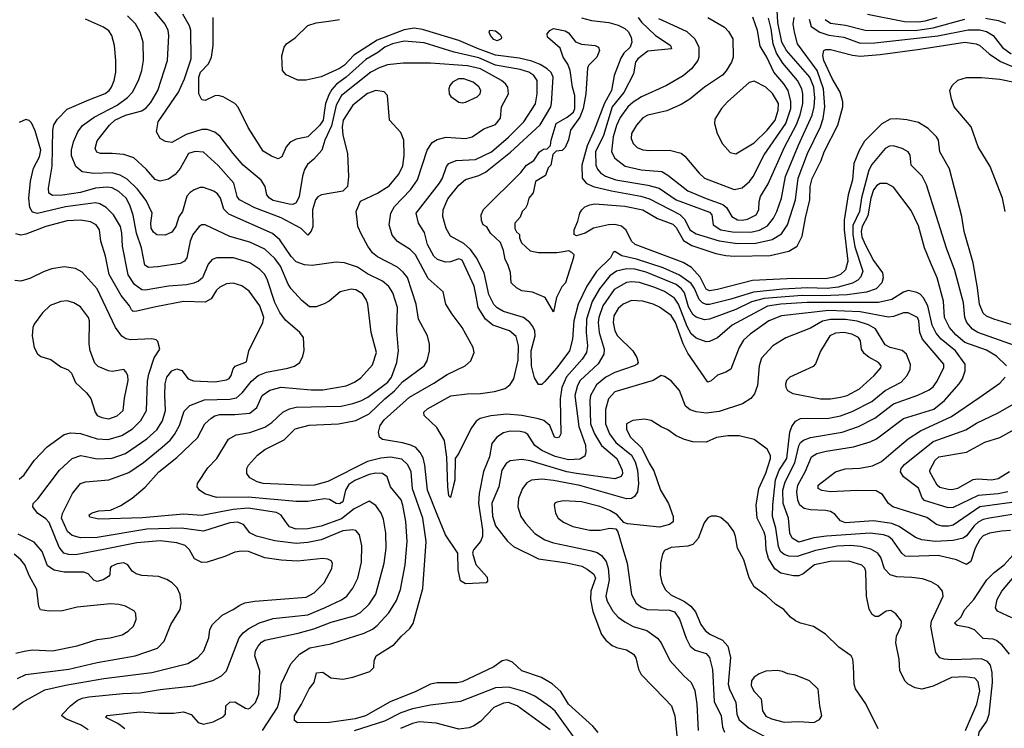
# Model space of a CAD drawing. Extents: x 997026 to 1115308, y 536381 to 619039.
# Tile 450 of 484: x 1081058 to 1086993, y 566249 to 570521. Entities that reach past the tile are written whole.
import ezdxf

# ---------------------------------------------------------------- set-up
doc = ezdxf.new("R2010")
doc.units = 0

msp = doc.modelspace()

# ---------------------------------------------------------------- linework, layer by layer
at = {"layer": '0CON20XD'}
for points in [[(1084784.9, 570534.9), (1084805, 570505.9), (1084888.3, 570428.3), (1084980, 570365), (1084986.2, 570345), (1084845, 570332.1), (1084784.5, 570285), (1084770, 570265), (1084757.5, 570195), (1084698.9, 570081.1), (1084629.7, 569995), (1084576.7, 569823.3), (1084527.9, 569725), (1084530.6, 569645), (1084540.4, 569620.4), (1084558.5, 569598.5), (1084588, 569578), (1084650.8, 569555), (1084845, 569523.6), (1084912.2, 569505), (1085015, 569434), (1085215, 569360), (1085229.1, 569345), (1085238.2, 569285), (1085284.8, 569254.8), (1085355, 569242.1), (1085465, 569240.9), (1085517, 569253), (1085565, 569277.6), (1085602.6, 569325), (1085622.4, 569365), (1085650, 569445), (1085674, 569575), (1085751.5, 569765), (1085834.6, 569945.4), (1085847.1, 569995), (1085850.7, 570050.7), (1085844.5, 570115), (1085820.6, 570175), (1085680.6, 570335), (1085652.6, 570385), (1085627.2, 570505), (1085620.7, 570655)], [(1082521.5, 566235), (1082611.8, 566375), (1082626.4, 566425), (1082634.8, 566515.2), (1082692.4, 566637.6), (1082744.8, 566695.2), (1082806.8, 566733.2), (1082932.6, 566757.4), (1083135, 566822.8), (1083183.8, 566846.2), (1083212.1, 566867.9), (1083283.1, 566945), (1083329.7, 567020.3), (1083353.3, 567085), (1083380.6, 567235), (1083394.2, 567375), (1083386.4, 567495), (1083368.1, 567595), (1083356.7, 567626.7), (1083292.5, 567705), (1083272.9, 567765), (1083245, 567784.5), (1083205, 567786.8), (1083165, 567779.1), (1083077.6, 567742.4), (1083042.2, 567717.8), (1083021.9, 567685), (1083005.9, 567615), (1082985, 567601.3), (1082965, 567603.9), (1082925, 567628), (1082895, 567633.2), (1082795, 567617.1), (1082725, 567616.5), (1082435, 567643.1), (1082245, 567641.2), (1082172.9, 567662.9), (1082142, 567685), (1082128, 567705), (1082128.8, 567725), (1082191.2, 567818.8), (1082246.9, 567875), (1082317.1, 567992.9), (1082362.6, 568017.4), (1082445, 568032.7), (1082534.8, 568065.2), (1082577.2, 568092.8), (1082645, 568154.6), (1082684.8, 568175.2), (1082724.8, 568185.2), (1082995, 568192), (1083065, 568206.2), (1083115, 568223.8), (1083156.2, 568245), (1083277, 568335), (1083298.3, 568365), (1083330.7, 568455), (1083341.4, 568525), (1083330.5, 568645), (1083336.1, 568785), (1083307.3, 568875), (1083283.4, 568913.4), (1083245, 568944), (1083155, 568988.6), (1083095, 569028.6), (1083015, 569054.6), (1082965, 569059.1), (1082820.2, 569039.8), (1082773.7, 569043.7), (1082725, 569061.1), (1082695, 569093.2), (1082625, 569193.8), (1082582.2, 569232.2), (1082318.3, 569348.3), (1082288.6, 569378.6), (1082267.9, 569445), (1082250.5, 569470.5), (1082227.7, 569487.7), (1082165, 569510), (1082145, 569509.3), (1082110, 569495), (1082085, 569480), (1082065, 569457.8), (1082038.5, 569365), (1082018.1, 569331.9), (1081999.3, 569275), (1081975, 569240.9), (1081935, 569222.7), (1081885, 569223.9), (1081865, 569240.4), (1081851.2, 569265), (1081847.4, 569295), (1081856, 569355), (1081820.3, 569430.3), (1081769, 569499), (1081705, 569559.7), (1081662.9, 569582.9), (1081615, 569597.2), (1081505, 569593), (1081435, 569604.6), (1081396.4, 569636.4), (1081370.7, 569700.7), (1081369.7, 569735), (1081381.3, 569785), (1081408.9, 569845), (1081436.6, 569883.4), (1081505.9, 569934.1), (1081644.8, 570005.2), (1081707.4, 570052.6), (1081738.5, 570085), (1081774.7, 570155), (1081793.8, 570215), (1081804.6, 570275), (1081801.5, 570385), (1081783.9, 570445), (1081755.7, 570495.7), (1081707.5, 570545)], [(1083426.6, 567693.4), (1083417.8, 567795), (1083397.3, 567837.3), (1083362.3, 567872.3), (1083292.6, 567882.6), (1083235, 567878), (1083155, 567857.4), (1082915, 567735.9), (1082835, 567715.3), (1082795, 567712.5), (1082525, 567725.5), (1082490, 567735), (1082445, 567758.8), (1082428, 567785), (1082428, 567815), (1082438, 567835), (1082490.8, 567895), (1082535, 567929.4), (1082651.3, 567988.7), (1082719.2, 568055), (1082803.4, 568076.6), (1082980, 568085), (1083085, 568105.3), (1083165, 568143.9), (1083258.6, 568235), (1083317.1, 568282.9), (1083365, 568338.7), (1083495.6, 568435), (1083514.4, 568465), (1083528.5, 568525), (1083527.5, 568565), (1083515.4, 568615.4), (1083462.7, 568715), (1083448.2, 568805), (1083396.1, 568966.1), (1083369.9, 568999.9), (1083335, 569029.6), (1083215, 569091.2), (1083184.7, 569114.7), (1083155.5, 569155), (1083117.8, 569225), (1083096.9, 569275), (1083092, 569318), (1083086, 569365), (1083112.3, 569427.7), (1083214.6, 569475.4), (1083285, 569520.4), (1083341.3, 569588.7), (1083367, 569637), (1083374.6, 569705), (1083374.3, 569795.7), (1083355, 569840.8), (1083286.3, 569916.3), (1083274.3, 570064.3), (1083255, 570085.8), (1083205, 570093.6), (1083155, 570076.9), (1083065, 570006.1), (1083008.2, 569915), (1083002.4, 569875), (1083005.4, 569825), (1083033.3, 569715), (1083040.6, 569575), (1083033.3, 569515), (1083005, 569486.7), (1082877.5, 569465), (1082855, 569454), (1082840.8, 569435), (1082823.3, 569375), (1082824.3, 569275), (1082814.2, 569245.8), (1082795, 569222.5), (1082755, 569261.2), (1082635, 569327.1), (1082476.2, 569386.2), (1082383.6, 569435), (1082369.1, 569455), (1082348.5, 569535), (1082255, 569642.5), (1082165, 569721.5), (1082115, 569726.2), (1082075.8, 569715), (1082025, 569624.4), (1081995, 569587.5), (1081955, 569558.9), (1081905, 569546.9), (1081875, 569558.1), (1081819.8, 569619.8), (1081745, 569688.1), (1081685, 569708.5), (1081615, 569713.6), (1081545, 569714.5), (1081522.2, 569722.2), (1081513.5, 569745), (1081525, 569791.2), (1081599.6, 569885), (1081632.1, 569915), (1081695, 569946.4), (1081795, 569971.9), (1081820.5, 569989.5), (1081848.2, 570021.8), (1081891.1, 570095), (1081948.8, 570275), (1081956.1, 570426.1), (1081953.1, 570455), (1081935, 570494.3), (1081867.4, 570577.4)], [(1087127.5, 567552.5), (1086904.2, 567515.8), (1086865, 567506.9), (1086835, 567491.6), (1086810.6, 567469.4), (1086765, 567409.4), (1086745, 567394.7), (1086685, 567380.6), (1086575.5, 567374.5), (1086496, 567386), (1086458.5, 567398.5), (1086359.6, 567465), (1086315, 567484), (1086205, 567499.8), (1086035, 567487.5), (1086005, 567500.5), (1085970.8, 567540.8), (1085945, 567556.5), (1085915, 567563), (1085825.2, 567565.2), (1085787.1, 567575), (1085761.1, 567595), (1085748.2, 567625), (1085741.7, 567675), (1085747.5, 567715), (1085792, 567795), (1085831.6, 567885), (1085862.9, 567905), (1085918.8, 567918.8), (1086083.9, 567946.1), (1086185, 567975.3), (1086221.5, 567995), (1086385, 568116.9), (1086568, 568172), (1086632.8, 568225), (1086721.5, 568325), (1086741.2, 568355), (1086757.7, 568405), (1086756, 568445), (1086698.4, 568525), (1086612.4, 568595), (1086581.2, 568631.2), (1086558.6, 568678.6), (1086531, 568795), (1086505, 568844.5), (1086485, 568866.2), (1086465, 568876.9), (1086415, 568887.5), (1086385, 568878.8), (1086315, 568833.8), (1086235, 568815.6), (1085805, 568815.3), (1085645, 568805.4), (1085565, 568793), (1085351.6, 568678.4), (1085265, 568602.9), (1085215, 568580.4), (1085195, 568578), (1085135, 568600), (1085105, 568627.3), (1085081.6, 568671.6), (1085029.5, 568805), (1085005, 568841.6), (1084945, 568882), (1084885.7, 568905.7), (1084793.8, 568936.2), (1084745, 568941.1), (1084715, 568935.8), (1084641.8, 568895), (1084572, 568795), (1084548.7, 568725), (1084545.6, 568695), (1084550.6, 568635), (1084580.8, 568535), (1084579.2, 568505), (1084543.8, 568446.2), (1084436.8, 568345), (1084421.1, 568315), (1084403.9, 568255), (1084428.2, 568068.2), (1084467.5, 567955), (1084470.8, 567915), (1084465, 567889.2), (1084435, 567871.8), (1084365, 567866.9), (1084285, 567888.5), (1084205.4, 567924.6), (1084163.6, 567953.6), (1084120, 568020), (1084102, 568032), (1084075, 568039.2), (1084015, 568039.6), (1083975, 568029.3), (1083934.6, 568005), (1083904.6, 567965), (1083889.5, 567885), (1083853.1, 567796.9), (1083827.2, 567665), (1083823.4, 567605), (1083848.4, 567445), (1083847.2, 567405), (1083835, 567375.6), (1083794, 567325), (1083788, 567305), (1083806.4, 567236.4), (1083875, 567160), (1083877.5, 567135), (1083870, 567125), (1083745, 567120), (1083715, 567137.5), (1083700, 567205), (1083698.8, 567305), (1083624.4, 567414.4), (1083575, 567537.3), (1083516.1, 567685), (1083500.5, 567835), (1083489, 567879), (1083472.1, 567912.1), (1083445, 567941.1), (1083415.2, 567955.2), (1083365, 567969.7), (1083245, 567989.5), (1083226.9, 568005), (1083221.5, 568035), (1083231.4, 568075), (1083255, 568108.7), (1083407.7, 568245), (1083555, 568329.2), (1083635, 568382.7), (1083744, 568435), (1083777.5, 568465), (1083797.5, 568515), (1083791.4, 568545), (1083725, 568666), (1083665.7, 568745), (1083627.1, 568805), (1083610.9, 568880.9), (1083520.5, 568960.5), (1083443.6, 569103.6), (1083411.1, 569135), (1083334.3, 569184.3), (1083302.3, 569222.3), (1083285.9, 569285), (1083295.3, 569355), (1083317.1, 569395), (1083412.7, 569495), (1083455.3, 569555), (1083514.8, 569735.2), (1083545, 569780.5), (1083575, 569798.2), (1083628, 569812), (1083744.4, 569805.6), (1083785, 569814.4), (1083856.6, 569863.4), (1083925, 569889.1), (1083956.9, 569926.9), (1083962.5, 569995), (1084004.5, 570075), (1083999.5, 570115), (1083986.7, 570135), (1083961.9, 570155), (1083835, 570224.5), (1083756.9, 570243.1), (1083535, 570258.4), (1083369.3, 570259.3), (1083275, 570248.6), (1083225, 570231.4), (1083175, 570203.7), (1082997.6, 570065), (1082966.5, 570005), (1082938.4, 569881.6), (1082896.3, 569795), (1082880, 569735), (1082830.3, 569679.7), (1082792.6, 569647.4), (1082775, 569617.8), (1082762.8, 569577.2), (1082743, 569455), (1082725, 569417.8), (1082705, 569407.6), (1082681.9, 569408.1), (1082585, 569431.7), (1082563.5, 569445), (1082547.3, 569465), (1082537.5, 569515), (1082514.3, 569554.3), (1082405.4, 569645), (1082345, 569713.6), (1082267.2, 569817.2), (1082233.3, 569843.3), (1082188.4, 569858.4), (1082155, 569858.4), (1082062.1, 569827.9), (1081975, 569781.1), (1081936, 569786), (1081905.4, 569805.4), (1081883.1, 569845), (1081892.9, 569905), (1082015.3, 570085), (1082051.8, 570165), (1082091.6, 570285), (1082088.8, 570455), (1082080.9, 570485), (1082041.3, 570555)], [(1086548.1, 569058.1), (1086511.8, 569145), (1086475, 569278.8), (1086431.1, 569371.1), (1086325, 569511.9), (1086285, 569532.7), (1086245, 569532.7), (1086225, 569521.5), (1086205, 569494.4), (1086188.8, 569445), (1086171, 569339), (1086135.3, 569275), (1086129.8, 569245), (1086135, 569212.5), (1086153.6, 569165), (1086205, 569070), (1086258.2, 568995), (1086262.3, 568965), (1086255.5, 568935), (1086221, 568899), (1086162.3, 568877.7), (1086045, 568861.8), (1085897.1, 568857.1), (1085775, 568857.7), (1085545, 568840.7), (1085470, 568820), (1085375, 568774.8), (1085215, 568715.3), (1085185, 568711.2), (1085135, 568727.1), (1085115, 568744.1), (1085089.3, 568789.3), (1085064.4, 568875), (1085047.9, 568897.9), (1085015, 568923.7), (1084835, 568999.4), (1084765, 569016.4), (1084715, 569018.6), (1084655, 569005.2), (1084615, 568976.3), (1084552.4, 568897.6), (1084508.4, 568821.6), (1084474.1, 568715), (1084472.9, 568635), (1084480.5, 568555), (1084475.3, 568515), (1084447.6, 568475), (1084353, 568367), (1084325.5, 568304.5), (1084315.7, 568235), (1084320, 568025), (1084310, 568005), (1084295, 568000), (1084281.2, 568005), (1084254.4, 568075), (1084217.1, 568105), (1084185.2, 568115.2), (1084085, 568135.3), (1083995, 568142.2), (1083897.1, 568132.9), (1083833.4, 568116.6), (1083810.3, 568099.7), (1083776.9, 568055), (1083705, 567907.5), (1083682.5, 567875), (1083680, 567745), (1083673.3, 567715), (1083655, 567640), (1083645, 567650), (1083638, 567705), (1083632.7, 567882.7), (1083618.6, 567985), (1083572.4, 568062.4), (1083496.2, 568135), (1083494, 568155), (1083516, 568175), (1083656.4, 568253.6), (1083755, 568265.6), (1083835, 568267.1), (1083920.9, 568279.1), (1083985, 568297.5), (1084015, 568322.5), (1084036.9, 568355), (1084062.4, 568467.6), (1084063.8, 568555), (1084050.8, 568610.8), (1084010, 568645), (1083910.1, 568680.1), (1083866.4, 568716.4), (1083821.4, 568785), (1083808.8, 568855), (1083798.1, 568915), (1083725, 569071.1), (1083705, 569078.5), (1083655, 569060.4), (1083625, 569059.2), (1083575.8, 569075), (1083555, 569094.4), (1083515.9, 569165), (1083498.5, 569238.5), (1083461.4, 569295), (1083446.9, 569355), (1083588.9, 569535), (1083607.1, 569565), (1083631.1, 569635), (1083645, 569654.3), (1083688.8, 569671.2), (1083805, 569677.3), (1083902.7, 569725), (1084005, 569813.6), (1084095.9, 569905), (1084166.7, 570013.3), (1084176.4, 570075), (1084177.2, 570155), (1084156.9, 570185), (1084126.4, 570205), (1084075, 570220.3), (1083925, 570246.4), (1083825, 570291.7), (1083675.9, 570325.9), (1083495, 570382.2), (1083375, 570391.6), (1083304.4, 570375), (1083258.7, 570355), (1083217.2, 570322.8), (1083145, 570281.3), (1083026.7, 570175), (1082968.5, 570131.5), (1082940.1, 570099.9), (1082922.1, 570067.9), (1082901.5, 570015), (1082894.8, 569974.8), (1082888, 569915), (1082867.1, 569885), (1082795, 569815.5), (1082725, 569800.6), (1082687.6, 569782.4), (1082664.3, 569755), (1082638.8, 569695), (1082615, 569681.2), (1082575, 569697.5), (1082525, 569728.8), (1082435, 569871.2), (1082375, 569994), (1082355, 570015.7), (1082285, 570055.8), (1082255, 570064.2), (1082235, 570061.4), (1082175, 570032.9), (1082155, 570037.5), (1082138.7, 570075), (1082137.6, 570175), (1082147.6, 570205), (1082196.1, 570255), (1082214.1, 570295), (1082223.8, 570365), (1082224.3, 570535)], [(1084445, 570531.4), (1084505, 570516.5), (1084610, 570505), (1084665, 570488.5), (1084705, 570468.2), (1084725, 570450), (1084743.4, 570415), (1084748.1, 570385), (1084737.6, 570355), (1084700.4, 570319.6), (1084681.1, 570288.9), (1084640.8, 570185), (1084624.2, 570095), (1084582.5, 570017.4), (1084521.3, 569855), (1084478.7, 569761.4), (1084447.2, 569645), (1084449.2, 569565), (1084472.2, 569535), (1084514.8, 569514.8), (1084625, 569488.5), (1084802.3, 569457.7), (1084855, 569440.6), (1085036.9, 569346.9), (1085066.9, 569316.9), (1085098.1, 569255), (1085135, 569230.7), (1085275, 569188.5), (1085385, 569172.3), (1085495, 569173), (1085593.5, 569196.5), (1085650, 569230), (1085685.9, 569284.1), (1085734, 569435), (1085750.4, 569565), (1085806.4, 569715), (1085884.7, 569874.7), (1085901.9, 569925), (1085910.7, 569995), (1085903.4, 570105), (1085865.5, 570215), (1085745.8, 570375), (1085727.3, 570445), (1085721.1, 570495), (1085725.6, 570535)], [(1084908.1, 570528.1), (1084997.5, 570487.5), (1085079.3, 570449.3), (1085127.3, 570405), (1085151.2, 570355), (1085152.1, 570295), (1085146.4, 570275), (1085108.2, 570225), (1085057, 570183), (1084955.7, 570124.3), (1084805, 570055.9), (1084755, 570023.5), (1084724.5, 569995.5), (1084678.2, 569931.8), (1084655, 569883.3), (1084635.2, 569815), (1084624.2, 569724.2), (1084645.7, 569685.7), (1084707.7, 569637.7), (1084803.3, 569615), (1084928.6, 569605), (1084964.1, 569584.1), (1085085, 569489.7), (1085196.4, 569443.6), (1085296.8, 569406.8), (1085317.8, 569387.8), (1085350.5, 569335), (1085384.8, 569314.8), (1085412.3, 569312.3), (1085445, 569318.3), (1085496.4, 569343.6), (1085514.1, 569375), (1085515.3, 569425), (1085523.5, 569455), (1085569.2, 569530.8), (1085668.2, 569751.8), (1085740.4, 569889.6), (1085762.7, 569947.3), (1085778, 570015), (1085778.4, 570075), (1085772.3, 570105), (1085747.1, 570155), (1085658.7, 570258.7), (1085619.9, 570319.9), (1085599.5, 570375), (1085588.1, 570465), (1085570.6, 570530.6)], [(1085205, 570533.8), (1085305.3, 570475.3), (1085330.3, 570450.3), (1085355.8, 570405), (1085359.4, 570295), (1085349.4, 570265), (1085317.3, 570212.7), (1085295, 570187.5), (1085263.8, 570166.2), (1085185.6, 570115), (1085097.6, 570042.4), (1085045, 570009.1), (1084959.1, 569970.9), (1084845, 569945.4), (1084815, 569928.5), (1084775.5, 569885), (1084746.4, 569835), (1084743.8, 569803.8), (1084755, 569774), (1084779.8, 569749.8), (1084815, 569736.5), (1084855, 569731.8), (1084974.6, 569734.6), (1085045, 569715.6), (1085067.6, 569697.6), (1085152.9, 569595), (1085185.3, 569565.3), (1085365, 569496.7), (1085411.8, 569508.2), (1085457.9, 569545), (1085478.7, 569575), (1085545, 569706.4), (1085676.6, 569895), (1085705.2, 569985), (1085707, 570027), (1085689.5, 570095), (1085663.7, 570135), (1085603.2, 570205), (1085562.1, 570295), (1085521.4, 570361.4), (1085506.2, 570455), (1085476.3, 570536.3)], [(1086167.5, 570555), (1086391.1, 570511.1), (1086475, 570508.8), (1086515.3, 570514.7), (1086588.2, 570535)], [(1086879.3, 570529.3), (1086956.2, 570516.2), (1086999.8, 570499.8)], [(1081692, 566245), (1081648.5, 566278.5), (1081576.7, 566315), (1081585, 566325.6), (1081781.9, 566348.1), (1081895, 566340), (1081985, 566340), (1082045, 566347.3), (1082092, 566332), (1082134.6, 566284.6), (1082165, 566273.5), (1082225, 566287.8), (1082285, 566318), (1082298, 566335), (1082301.2, 566385), (1082325, 566407.1), (1082355, 566409.2), (1082419.7, 566369.7), (1082435, 566365.8), (1082445, 566370), (1082479.4, 566405), (1082499.2, 566455), (1082505.5, 566595), (1082474.6, 566685), (1082480, 566715), (1082494.6, 566745), (1082515, 566769.1), (1082535, 566780.4), (1082736.8, 566823.2), (1082830.9, 566849.1), (1082935, 566888.4), (1083075, 566926), (1083112.9, 566947.1), (1083165, 566996.5), (1083205, 567058), (1083254, 567245), (1083266.7, 567335), (1083264.6, 567425), (1083250.6, 567510.6), (1083237.5, 567545), (1083205, 567592.9), (1083165, 567618.8), (1083075, 567572.3), (1082998.6, 567511.4), (1082875, 567467.2), (1082795, 567451.6), (1082725, 567448.5), (1082684.1, 567464.1), (1082659.7, 567495), (1082635, 567533.6), (1082605, 567549.8), (1082435, 567575.5), (1082345, 567567.6), (1082155, 567532.6), (1082045, 567539.7), (1081797.2, 567517.2), (1081535, 567510), (1081481.7, 567521.7), (1081476.7, 567535), (1081495, 567548), (1081535, 567560), (1081605, 567564), (1081668.3, 567591.7), (1081735, 567635.6), (1081815, 567703.3), (1081897.5, 567795), (1082005, 567881.5), (1082130.2, 567999.8), (1082174.5, 568085), (1082211.5, 568118.5), (1082235, 568132.7), (1082265, 568140.8), (1082355, 568140.3), (1082445, 568148), (1082486.9, 568183.1), (1082520, 568255), (1082565, 568287.5), (1082635, 568304.7), (1082815, 568288.9), (1082885, 568290.4), (1083025, 568314.6), (1083075.8, 568335), (1083115, 568361.1), (1083185, 568441.2), (1083208.6, 568515), (1083175.6, 568635.6), (1083155.6, 568805), (1083146.9, 568835), (1083125, 568868.6), (1083085, 568893.3), (1083055, 568895.6), (1082988.7, 568881.3), (1082923.8, 568825), (1082893, 568807), (1082845, 568790), (1082805, 568790), (1082758.6, 568828.6), (1082695, 568897.5), (1082676.7, 568926.7), (1082630.8, 569035), (1082595, 569082.3), (1082535, 569138.2), (1082445, 569180), (1082323.7, 569213.7), (1082175, 569283.8), (1082155, 569284.5), (1082139.4, 569275), (1082100.9, 569225), (1082084.6, 569185), (1082064.5, 569085.5), (1082052, 569065), (1082025, 569051.9), (1081890.5, 569030.5), (1081835, 569027.5), (1081811.7, 569041.7), (1081791.6, 569145), (1081762.2, 569235), (1081741.9, 569341.9), (1081722.7, 569402.7), (1081699.7, 569445), (1081655, 569485.9), (1081615, 569506.9), (1081585, 569511.6), (1081515, 569506), (1081425, 569479.2), (1081315, 569462.9), (1081255, 569461.1), (1081234.2, 569475), (1081231.5, 569505), (1081253, 569637), (1081257.1, 569855), (1081263.5, 569886.5), (1081285, 569922.2), (1081345, 569981.8), (1081475, 570038.2), (1081573.2, 570076.8), (1081597.5, 570095), (1081610.9, 570115), (1081627.3, 570155), (1081638.2, 570205), (1081638.2, 570275), (1081628.5, 570365), (1081614, 570426), (1081595, 570454.3), (1081564, 570475), (1081455, 570524.3)], [(1087095, 568543.4), (1086833.3, 568635), (1086800.4, 568655), (1086766, 568695), (1086754.1, 568725), (1086747.1, 568815), (1086695, 569008), (1086644.3, 569144.3), (1086524.4, 569525.6), (1086498.2, 569578.2), (1086431.4, 569645), (1086425.7, 569705), (1086412.9, 569725), (1086378, 569745), (1086325, 569761.3), (1086301.7, 569758.3), (1086275.6, 569745), (1086195, 569647.3), (1086176.3, 569613.7), (1086132.2, 569447.8), (1086119.7, 569365), (1086080.1, 569279.9), (1086079.7, 569225), (1086090.9, 569150.9), (1086139.2, 569005), (1086128.6, 568971.4), (1086109.2, 568950.8), (1086077.8, 568932.2), (1085992, 568908), (1085925, 568901.1), (1085805.1, 568904.9), (1085657.4, 568897.4), (1085481.9, 568878.1), (1085345, 568836.2), (1085215, 568804.4), (1085195, 568804.3), (1085174.2, 568814.2), (1085153.9, 568833.9), (1085125, 568900.7), (1085105, 568930.2), (1085035, 568981.1), (1084935.6, 569025.6), (1084775, 569076.6), (1084687.1, 569097.1), (1084645, 569123.3), (1084635, 569117.5), (1084620, 569085), (1084535, 569003.9), (1084476, 568914), (1084424.8, 568805), (1084398.7, 568705), (1084390.7, 568595), (1084371.8, 568525), (1084295, 568422.5), (1084222.2, 568337.8), (1084205, 568321.9), (1084185, 568321.4), (1084162, 568362), (1084142.8, 568435), (1084141.8, 568525), (1084164.8, 568615), (1084162.1, 568645), (1084150.9, 568670.9), (1084133.1, 568695), (1084095.2, 568725.2), (1083975, 568762.4), (1083935, 568784.7), (1083915, 568803.2), (1083885.2, 568865), (1083858.4, 568995), (1083811, 569085), (1083774.6, 569134.6), (1083735, 569172.7), (1083655, 569215.6), (1083627.6, 569262.4), (1083609.2, 569335), (1083611.4, 569375), (1083638.2, 569441.8), (1083705, 569523.1), (1083745, 569556.7), (1083825, 569581.9), (1083865, 569601.2), (1084017.2, 569722.8), (1084195, 569888.1), (1084258.5, 569995), (1084264.4, 570015), (1084272.8, 570175), (1084261.7, 570201.7), (1084236.6, 570225), (1084195, 570250.2), (1084145, 570270.6), (1084069.6, 570289.6), (1083925, 570307.9), (1083818.3, 570348.3), (1083705.3, 570394.7), (1083485, 570462.4), (1083435, 570469.6), (1083375, 570460), (1083212.8, 570397.2), (1083072.9, 570307.1), (1083015, 570247.7), (1082985, 570226.5), (1082875, 570177.3), (1082785, 570156.2), (1082735, 570156.2), (1082665, 570188.8), (1082641.2, 570215), (1082637.7, 570302.3), (1082652.5, 570355), (1082665.8, 570375), (1082718, 570412), (1082794.8, 570485.2), (1082845, 570503), (1082922.1, 570512.1), (1082985, 570521.9)], [(1085815.7, 570525), (1085829.6, 570479.6), (1085881.5, 570445), (1085935, 570427.8), (1086025, 570416), (1086125, 570379.8), (1086211.9, 570381.9), (1086592.9, 570422.9), (1086775, 570460.7), (1086845, 570460.4), (1086885, 570450.5), (1086925.6, 570425.6), (1086982.5, 570352.5), (1087035, 570315.9)], [(1085913.1, 570523.1), (1085945, 570501), (1086035, 570488.8), (1086155, 570458.7), (1086455, 570456.7), (1086565, 570471.1), (1086755, 570524.8)], [(1084275, 568760), (1084226.1, 568846.1), (1084149.3, 568879.3), (1084085, 568886.7), (1084052.5, 568905), (1084020, 568935), (1084017, 568997), (1084001.2, 569045), (1083984, 569075), (1083975, 569130), (1083957, 569177), (1083895, 569233.3), (1083873, 569273), (1083852.5, 569285), (1083840.7, 569310.7), (1083840, 569345), (1083854.1, 569375.9), (1084079.5, 569600.5), (1084113.8, 569645), (1084157.1, 569672.9), (1084191.2, 569725), (1084215, 569740), (1084238.3, 569741.7), (1084258.3, 569761.7), (1084262, 569795), (1084291.4, 569895), (1084357, 569933), (1084396.1, 569963.9), (1084403.3, 569985), (1084403.6, 570063.6), (1084389.2, 570115), (1084376, 570215), (1084362.4, 570252.4), (1084334, 570295), (1084315, 570350), (1084240, 570415), (1084237.5, 570435), (1084252.5, 570455), (1084275, 570468.8), (1084345, 570454), (1084365, 570441.2), (1084407.5, 570387.5), (1084445, 570372.5), (1084527.5, 570365), (1084546.2, 570355), (1084553.8, 570335), (1084536.7, 570295), (1084487.5, 570245), (1084480.7, 570229.3), (1084471.2, 570075), (1084453.8, 569985), (1084435, 569932.5), (1084378, 569855), (1084365, 569797.5), (1084345, 569750), (1084327, 569733), (1084291.7, 569728.3), (1084271.7, 569708.3), (1084260, 569645), (1084243, 569627), (1084228.3, 569581.7), (1084167.5, 569545), (1084153.6, 569476.4), (1084127.5, 569445), (1084117.5, 569405), (1084107.5, 569385), (1084087.5, 569365), (1084075, 569330), (1084042.5, 569295), (1084043, 569263), (1084051.7, 569241.7), (1084070, 569225), (1084070, 569205), (1084082.5, 569175), (1084135, 569127.5), (1084185, 569116.7), (1084295, 569116.7), (1084335, 569122.5), (1084365, 569130), (1084385, 569120), (1084397.5, 569105), (1084397, 569087), (1084348.8, 568935), (1084325, 568910), (1084294.2, 568845.8), (1084275, 568760)], [(1083935, 570394), (1083915, 570401.2), (1083896.7, 570425), (1083887.5, 570445), (1083891.7, 570458.3), (1083925, 570453.8), (1083955, 570432.5), (1083962.5, 570415), (1083960, 570405), (1083935, 570394)], [(1087035, 568683.8), (1086928.8, 568715), (1086885, 568733.5), (1086865, 568752.5), (1086842.9, 568805), (1086832, 568905), (1086805.4, 569055.4), (1086751.8, 569245), (1086736.5, 569335), (1086693.6, 569505), (1086662, 569622), (1086603.3, 569725), (1086595.5, 569795.5), (1086584, 569815), (1086534.3, 569865), (1086475, 569900.5), (1086405, 569917.3), (1086345, 569923.6), (1086305, 569921.5), (1086255, 569893.3), (1086150.8, 569789.2), (1086117.8, 569732.2), (1086086.3, 569653.7), (1086077.5, 569555), (1086051.9, 569465), (1086027.3, 569312.7), (1086027, 569255), (1086050.7, 569065), (1086036.3, 569013.7), (1086005.7, 568985.7), (1085965, 568968.4), (1085915, 568959.5), (1085725, 568961.2), (1085475, 568948), (1085265, 568893.8), (1085215, 568886.4), (1085195, 568897.3), (1085159.2, 568969.2), (1085107.5, 569027.5), (1085056.3, 569056.3), (1084767.1, 569165), (1084745.5, 569185), (1084712.7, 569252.7), (1084685, 569275.5), (1084645, 569286.2), (1084606.7, 569283.3), (1084516.6, 569263.4), (1084465.6, 569234.4), (1084415, 569217.5), (1084400, 569225), (1084400, 569255), (1084422.9, 569307.1), (1084434.5, 569355), (1084445.6, 569375), (1084465, 569392.2), (1084495, 569405.6), (1084525, 569410.5), (1084705, 569397), (1084815, 569374.7), (1084901.7, 569321.7), (1084995, 569288.1), (1085015, 569268.2), (1085059.2, 569189.2), (1085109, 569159), (1085255, 569111.2), (1085315, 569100.2), (1085365.6, 569095.6), (1085581.3, 569098.7), (1085695, 569124.6), (1085744.1, 569155.9), (1085773.6, 569216.4), (1085795, 569326.7), (1085821, 569435), (1085823.4, 569515), (1085835, 569564.2), (1085888.5, 569671.5), (1085906.6, 569725), (1085988.7, 569885), (1086020, 569995), (1086018.8, 570025), (1086003.3, 570085), (1085955, 570166.7), (1085905.9, 570275), (1085900, 570305), (1085904.3, 570335.7), (1085917.9, 570342.1), (1085945, 570341.8), (1086077.5, 570307.5), (1086125, 570301), (1086245, 570310.4), (1086484.1, 570344.1), (1086755, 570384.8), (1086823.8, 570375), (1086845.5, 570365), (1086902.1, 570315), (1086969.3, 570269.3), (1087193.6, 570173.6)], [(1083725, 570019.2), (1083745, 570024.2), (1083815.6, 570055), (1083834.5, 570075), (1083837.1, 570095), (1083825, 570116.9), (1083792, 570145), (1083735, 570165.4), (1083703.3, 570165), (1083666.7, 570145), (1083650, 570125), (1083643.8, 570105), (1083646.2, 570075), (1083657.3, 570057.3), (1083705, 570024), (1083725, 570019.2)], [(1085375, 569712.9), (1085485, 569778.8), (1085563.8, 569855), (1085611, 569915), (1085630.4, 569975), (1085631, 570015), (1085595, 570076.2), (1085555, 570113.9), (1085485, 570151.2), (1085455, 570141.8), (1085323.5, 570025), (1085288.5, 569985), (1085248.3, 569921.7), (1085246.7, 569895), (1085262.5, 569835), (1085293.6, 569773.6), (1085341.1, 569721.1), (1085375, 569712.9)], [(1086998.9, 569365), (1086981.2, 569445), (1086907.1, 569635), (1086835, 569754), (1086792.5, 569875), (1086690.8, 569995), (1086674.4, 570044.4), (1086663.8, 570095), (1086678.8, 570125), (1086713, 570157), (1086765, 570172.9), (1086855, 570173.1), (1086965, 570162.9), (1087055, 570144.2)], [(1082032.5, 567455), (1081825, 567448.6), (1081525, 567399), (1081425, 567397.3), (1081375, 567411.6), (1081345.4, 567435), (1081310.4, 567515), (1081315.9, 567544.1), (1081376, 567664), (1081425, 567723.8), (1081455, 567735.4), (1081595, 567746), (1081715, 567790.9), (1081805, 567852.2), (1081916.6, 567943.4), (1081964.1, 567985.9), (1081990.5, 568019.5), (1082021.6, 568075), (1082049.5, 568160.5), (1082084.4, 568195.6), (1082170.9, 568229.1), (1082325, 568233.5), (1082365, 568241.6), (1082399.2, 568270.8), (1082455, 568342), (1082496.2, 568375), (1082545, 568396.8), (1082675, 568420), (1082715, 568432.5), (1082746, 568455), (1082765, 568492.5), (1082773, 568527), (1082768.1, 568605), (1082746.9, 568635), (1082659.9, 568709.9), (1082625, 568756.5), (1082595, 568815.6), (1082551.1, 568951.1), (1082534.6, 568985), (1082506.4, 569015), (1082445.7, 569055.7), (1082347.5, 569085), (1082245.4, 569084.6), (1082217.5, 569075), (1082193.2, 569046.8), (1082159.2, 568965), (1082136.7, 568945), (1082107.9, 568932.1), (1082065, 568922.6), (1081955, 568914.2), (1081815, 568890), (1081795, 568892.5), (1081750.9, 568925), (1081712.7, 568982.7), (1081677.4, 569155), (1081673.8, 569235), (1081665.3, 569275), (1081623.7, 569343.7), (1081579.2, 569389.2), (1081540.7, 569410.7), (1081515, 569416.7), (1081335, 569393), (1081165, 569352), (1081135, 569361.1), (1081119.1, 569389.1), (1081112.7, 569445), (1081122.2, 569547.8), (1081140.3, 569625), (1081178.3, 569695), (1081184.5, 569735), (1081150.9, 569850.9), (1081128.8, 569898.8), (1081115, 569913.3), (1081095, 569918.8), (1081055, 569900.8)], [(1081017.1, 566362.9), (1081075, 566405.5), (1081208.7, 566481.3), (1081335, 566509.2), (1081565, 566549.2), (1081855.4, 566585.4), (1082071.4, 566638.6), (1082132, 566675), (1082168.6, 566715), (1082197.1, 566795), (1082204.2, 566845), (1082220, 566875), (1082278.6, 566931.4), (1082345, 566964.4), (1082385, 566992.2), (1082415, 567004.5), (1082475, 567016.2), (1082785, 567040.4), (1082833.3, 567065), (1082892.2, 567125), (1082938.6, 567211.4), (1082943.1, 567245), (1082935, 567259.2), (1082915, 567269.5), (1082885, 567272.5), (1082732.7, 567257.3), (1082635, 567262.8), (1082535, 567276.2), (1082436.2, 567315), (1082395, 567317.3), (1082355, 567310), (1082295, 567284), (1082188.5, 567251.5), (1082155, 567248.4), (1082111.3, 567271.3), (1082082.3, 567325), (1082055, 567350), (1082005, 567367.5), (1081905, 567378.3), (1081765, 567366.8), (1081552.9, 567325), (1081395, 567295.2), (1081355, 567295.8), (1081324.4, 567304.4), (1081295, 567340.5), (1081235, 567489.4), (1081215, 567511.9), (1081166.2, 567545), (1081136.7, 567585), (1081140, 567605), (1081167.8, 567632.2), (1081298.1, 567805), (1081374.7, 567875.3), (1081427, 567893), (1081525, 567873.4), (1081615, 567877.8), (1081695, 567905.3), (1081825, 567994), (1081885, 568047.7), (1081917.8, 568102.2), (1081936.4, 568165), (1081933.3, 568255), (1081934.7, 568325), (1081943.9, 568365), (1081975, 568404.3), (1082005, 568415.8), (1082035, 568406.7), (1082073.8, 568355), (1082105, 568343.3), (1082235, 568337.1), (1082305, 568350), (1082321.3, 568358.7), (1082332.5, 568375), (1082344.1, 568415.9), (1082357.3, 568432.7), (1082425, 568457.5), (1082439.4, 568525), (1082523.6, 568695), (1082528.9, 568725), (1082505.5, 568795), (1082441.4, 568885), (1082396.3, 568916.3), (1082345, 568932.9), (1082305, 568928.1), (1082265, 568909.4), (1082245, 568890), (1082212, 568838), (1082175, 568818.5), (1082045, 568822.4), (1081879.2, 568790.8), (1081765, 568762.9), (1081742.5, 568762.5), (1081731.2, 568771.2), (1081720, 568795), (1081668.6, 568858.6), (1081597.2, 568985), (1081575.8, 569095.8), (1081547.1, 569185), (1081538.2, 569255), (1081518.6, 569285), (1081485, 569302.1), (1081425, 569313.3), (1081345, 569308.4), (1081216, 569275), (1081095, 569227.5), (1081065, 569221.8), (1081035, 569230.9)], [(1087007.1, 568435), (1086945, 568491.5), (1086885, 568528.9), (1086755, 568573.9), (1086700.1, 568620.1), (1086661.9, 568665), (1086631.7, 568725), (1086625.8, 568825), (1086588.9, 568965), (1086548.1, 569058.1)], [(1081055, 567751.8), (1081085, 567777.5), (1081145.7, 567864.3), (1081223.4, 567946.6), (1081325, 568020.9), (1081365, 568030.8), (1081425, 568027.1), (1081525, 567994.2), (1081590.9, 567989.1), (1081674.4, 568015), (1081737.9, 568055), (1081788.9, 568105), (1081821.4, 568165), (1081827.9, 568342.1), (1081835.6, 568384.4), (1081868.3, 568481.7), (1081902.9, 568535), (1081890.5, 568580.5), (1081880, 568590), (1081855, 568597.1), (1081725, 568590.3), (1081697.7, 568597.7), (1081673.7, 568613.7), (1081636.2, 568666.2), (1081525, 568898.5), (1081435, 568998.9), (1081395, 569020.5), (1081325, 569031.2), (1081251.9, 569018.1), (1081206.1, 569003.9), (1081118.7, 568961.3), (1081065, 568945.4), (1081027.8, 568947.8)], [(1081595, 568114.6), (1081645, 568132.1), (1081682.5, 568165), (1081690.2, 568239.8), (1081712.5, 568345), (1081710, 568375), (1081698.7, 568398.7), (1081685, 568411.2), (1081615, 568400), (1081593.2, 568403.2), (1081530.8, 568430.8), (1081510.8, 568450.8), (1081483.3, 568525), (1081477, 568567), (1081478.6, 568705), (1081471.9, 568725), (1081425, 568790.8), (1081385, 568814.3), (1081344.3, 568825.7), (1081305, 568821.4), (1081242.6, 568797.4), (1081195.5, 568754.5), (1081146, 568685), (1081137.5, 568665), (1081133.1, 568615), (1081144.6, 568544.6), (1081165, 568506.2), (1081185, 568491.2), (1081245, 568473.3), (1081305, 568428.8), (1081349.2, 568409.2), (1081369.2, 568389.2), (1081394.4, 568334.4), (1081461.4, 568271.4), (1081486.7, 568236.7), (1081512.7, 568155), (1081525, 568135.7), (1081552.2, 568122.2), (1081595, 568114.6)], [(1087031.2, 567441.2), (1086975, 567438.2), (1086903.8, 567425), (1086865, 567408.5), (1086845, 567386.5), (1086816.6, 567335), (1086791.4, 567255), (1086765, 567236.9), (1086704.6, 567264.6), (1086595, 567290.3), (1086423.8, 567283.8), (1086395, 567287.5), (1086375.3, 567305.3), (1086319.3, 567385), (1086295, 567404.7), (1086265, 567416.2), (1086185, 567425.2), (1085922, 567408), (1085845, 567397.1), (1085755, 567371.4), (1085715, 567394.6), (1085700, 567425), (1085692.9, 567515), (1085659.1, 567605), (1085658.2, 567685), (1085671.1, 567735), (1085730.9, 567849.1), (1085755, 567952.5), (1085765, 567972.7), (1085783.3, 567986.7), (1085825, 568001.8), (1086015, 568034.2), (1086115, 568068.1), (1086212, 568118), (1086325, 568205.9), (1086472.2, 568257.8), (1086540.3, 568289.7), (1086565, 568308.5), (1086589, 568341), (1086628.2, 568425), (1086628.5, 568445), (1086500.6, 568595), (1086484.6, 568635), (1086477.6, 568705), (1086468.8, 568725), (1086413.6, 568753.6), (1086385, 568754.7), (1086325, 568731.3), (1086295, 568727.1), (1086125, 568759.1), (1085935, 568767.2), (1085650, 568735), (1085574.4, 568705), (1085461.5, 568625), (1085420.5, 568589.5), (1085394.6, 568545), (1085343.8, 568415), (1085314.3, 568395.7), (1085265, 568377.5), (1085225, 568343.3), (1085205, 568336.7), (1085085, 568510), (1085056.9, 568566.9), (1085010.9, 568695), (1084985, 568738.5), (1084915, 568788.5), (1084875.7, 568805.7), (1084815, 568823.9), (1084745, 568828.5), (1084695, 568806.2), (1084665, 568779.4), (1084639.7, 568735), (1084635.3, 568695), (1084645, 568646.2), (1084661.5, 568615), (1084754.2, 568525), (1084778, 568485), (1084786, 568455), (1084780, 568445), (1084761.2, 568435), (1084645, 568394.7), (1084590.5, 568365), (1084535, 568320), (1084498.6, 568255), (1084493.7, 568225), (1084499.3, 568085), (1084523.5, 568025), (1084565, 567954.7), (1084656.8, 567875), (1084690, 567805), (1084692.2, 567785), (1084683.5, 567766.5), (1084645, 567753.8), (1084413.8, 567785), (1084355, 567795.5), (1084135, 567862.3), (1084085, 567868.7), (1084015, 567860.7), (1083990.7, 567845), (1083964.8, 567805.2), (1083945.8, 567705), (1083903.4, 567606.6), (1083908.5, 567528.5), (1083925, 567470), (1083997.9, 567377.9), (1084034.2, 567345), (1084185, 567271.5), (1084355, 567245.9), (1084445.9, 567225.9), (1084479.3, 567209.3), (1084518.5, 567178.5), (1084528.8, 567155), (1084499.7, 567075), (1084498.3, 567025), (1084513.2, 566953.2), (1084565.6, 566815), (1084590.9, 566780.9), (1084629.1, 566749.1), (1084655, 566736.5), (1084715, 566722.2), (1084757.1, 566695), (1084772.8, 566672.8), (1084788.1, 566605), (1084803.9, 566573.9), (1084946.2, 566426.2), (1084987.5, 566385), (1085007.5, 566325), (1085020.5, 566185)], [(1086561.5, 566798.5), (1086550.3, 566865), (1086553.3, 566895), (1086624.5, 567045), (1086619.5, 567075), (1086595, 567107.8), (1086552.6, 567132.6), (1086499.2, 567149.2), (1086435, 567158.8), (1086345, 567161.2), (1086305, 567173.5), (1086270.9, 567210.9), (1086247.9, 567277.9), (1086231.1, 567305), (1086189.3, 567329.3), (1086125.8, 567345.8), (1086065, 567351.6), (1085985, 567346.2), (1085855, 567320.6), (1085745, 567283.7), (1085695, 567286.8), (1085666.5, 567296.5), (1085644.6, 567314.6), (1085631, 567345), (1085615.7, 567455.7), (1085596.6, 567525), (1085596.8, 567596.8), (1085613.3, 567746.7), (1085635.1, 567804.9), (1085682.5, 567875), (1085700.9, 568035), (1085712.5, 568067.5), (1085735, 568099.6), (1085765, 568116.7), (1085935, 568119.3), (1086005, 568132.7), (1086075, 568158.3), (1086195, 568218.9), (1086275, 568284.7), (1086370.9, 568335), (1086407.3, 568375), (1086424.5, 568415), (1086427.8, 568442.2), (1086403.5, 568505), (1086376.9, 568526.9), (1086305, 568544.7), (1086275, 568561.6), (1086217.2, 568657.2), (1086175, 568682), (1086105, 568704.1), (1086035, 568714.2), (1085945, 568713.1), (1085897.3, 568702.7), (1085825, 568662), (1085675, 568603.8), (1085596.7, 568555), (1085530, 568480), (1085514.7, 568435), (1085504.7, 568315), (1085486.2, 568265), (1085465, 568236.7), (1085415.3, 568204.7), (1085275, 568159.4), (1085195, 568149.4), (1085135, 568157.2), (1085098.8, 568168.8), (1085071.7, 568191.7), (1085034.6, 568285), (1084984.7, 568344.7), (1084945, 568370.6), (1084925, 568376.9), (1084875.6, 568345), (1084645, 568277.3), (1084606.6, 568235), (1084589.3, 568170.7), (1084588.3, 568085), (1084613, 568025), (1084652, 567972), (1084746, 567896), (1084767.5, 567855), (1084781.2, 567805), (1084787.9, 567725), (1084781.3, 567675), (1084764.1, 567645.9), (1084744.8, 567635.2), (1084715, 567633.3), (1084435, 567712.1), (1084275, 567743.5), (1084205, 567750.6), (1084142, 567745), (1084115, 567728.6), (1084088.9, 567695), (1084063.8, 567635), (1084059.6, 567585), (1084079.1, 567525), (1084106.5, 567485), (1084162.7, 567422.7), (1084222.9, 567385), (1084275, 567367.5), (1084505, 567319.5), (1084538.1, 567308.1), (1084565, 567290.6), (1084592.3, 567255), (1084605.2, 567215.2), (1084610.6, 567145), (1084591.9, 567045), (1084599.4, 567015), (1084632.8, 566955), (1084665, 566919.6), (1084705, 566890), (1084755, 566863.3), (1084838.7, 566838.7), (1084902.4, 566792.4), (1084924.1, 566764.1), (1084976.8, 566656.8), (1085061.9, 566565), (1085105, 566524.4), (1085127.2, 566477.3), (1085140.4, 566395), (1085147.4, 566235)], [(1085945, 568236.2), (1086005, 568244.6), (1086045, 568255.5), (1086120.6, 568295), (1086209.4, 568375), (1086248, 568422), (1086251.4, 568435), (1086235, 568453.3), (1086175.7, 568485.7), (1086148.2, 568508.2), (1086132.5, 568535), (1086125.5, 568585), (1086114.3, 568605), (1086073.8, 568625), (1086025, 568634.6), (1085975, 568630.4), (1085941.4, 568615), (1085885, 568523.3), (1085854.5, 568445.5), (1085840.7, 568429.3), (1085700, 568365), (1085680, 568345), (1085674.2, 568324.2), (1085675.8, 568305), (1085686.2, 568285), (1085718.3, 568268.3), (1085885, 568236.2), (1085945, 568236.2)], [(1087038.9, 567611.1), (1086845, 567583.2), (1086685, 567474.1), (1086657.4, 567467.4), (1086617.7, 567467.7), (1086585, 567477.8), (1086525, 567520.3), (1086320.6, 567585), (1086295.5, 567605), (1086258.5, 567658.5), (1086219.7, 567679.7), (1086105, 567683.2), (1085945, 567673.6), (1085892.4, 567682.4), (1085870, 567695), (1085870, 567715), (1085975, 567794.4), (1086033.2, 567813.2), (1086123, 567817), (1086198.8, 567831.2), (1086252.1, 567857.9), (1086323.1, 567916.9), (1086413.5, 567995), (1086486.8, 568043.2), (1086675, 568128.6), (1086845, 568244.5), (1086965, 568330), (1086997.1, 568365)], [(1087013.3, 567675), (1086955, 567661.6), (1086835, 567653.4), (1086685, 567580.8), (1086655, 567578.3), (1086512.2, 567622.3), (1086498.5, 567638.5), (1086475, 567697.1), (1086384.5, 567764.5), (1086366.8, 567795), (1086371.4, 567815), (1086391.6, 567838.4), (1086565, 567977.3), (1086760.8, 568049.2), (1086825, 568089.1), (1086955, 568151.1), (1087065, 568213.9)], [(1086758.7, 566235), (1086828.2, 566395), (1086844.6, 566475), (1086835, 566528.8), (1086815, 566552), (1086755, 566559.4), (1086675, 566555.5), (1086565, 566502.9), (1086495, 566485.8), (1086455, 566492), (1086413.3, 566515), (1086395, 566533.3), (1086364, 566595), (1086360, 566665), (1086340, 566765), (1086344, 566805), (1086372, 566865), (1086373.8, 566895), (1086339.5, 566939.5), (1086309.3, 566959.3), (1086280, 566955), (1086235, 566923.8), (1086215, 566922.5), (1086196.7, 566935), (1086177.7, 566967.7), (1086162.5, 567045), (1086157.5, 567195), (1086152, 567215), (1086135, 567232.5), (1086055, 567256.4), (1085942.5, 567255), (1085849.2, 567235), (1085780.2, 567179.8), (1085755, 567168.2), (1085722.4, 567167.6), (1085645, 567183.8), (1085610.1, 567210.1), (1085572.3, 567272.3), (1085556.8, 567325), (1085553.2, 567403.2), (1085545, 567431.4), (1085503.2, 567515), (1085496.9, 567595), (1085513.5, 567695), (1085555, 567788), (1085582.7, 567875), (1085583.6, 567893.6), (1085562.6, 567932.6), (1085485, 567990.8), (1085395, 568012.5), (1085327, 568013), (1085257.6, 568002.4), (1085195, 567974.4), (1085115, 567975.7), (1085065, 567989.2), (1085015, 568012), (1084965, 568048.6), (1084925, 568065.7), (1084865, 568104.5), (1084825, 568112.1), (1084753.3, 568105), (1084714.7, 568085.3), (1084715, 568050), (1084740.5, 568005), (1084807.6, 567937.6), (1084851.7, 567848.3), (1084880.2, 567800.2), (1084921.4, 567685), (1084968.6, 567605), (1084996, 567525), (1084995.9, 567494.1), (1084975, 567476.7), (1084915, 567462.5), (1084720.9, 567480.9), (1084699.2, 567489.2), (1084658.6, 567535), (1084615, 567561.1), (1084555, 567585.5), (1084445, 567614.6), (1084335, 567620.9), (1084295, 567612.5), (1084283.7, 567606.3), (1084278.6, 567595), (1084288.6, 567545), (1084304.3, 567515), (1084335, 567492.5), (1084391.2, 567465), (1084495, 567443.6), (1084556.6, 567443.4), (1084615.8, 567455.8), (1084650.5, 567450.5), (1084662.5, 567432.5), (1084697, 567317), (1084720, 567245), (1084746.5, 567055), (1084773.4, 567003.4), (1084805, 566978.5), (1084840, 566965), (1084975, 566961.1), (1085005, 566951.5), (1085035, 566907.5), (1085075, 566792), (1085100, 566745), (1085129.8, 566719.8), (1085195, 566698.9), (1085216.3, 566676.3), (1085234, 566604), (1085245, 566410), (1085285.3, 566325), (1085293.9, 566255), (1085306.4, 566225)], [(1087024.4, 567795), (1086955, 567752.3), (1086915, 567744.6), (1086835, 567750.4), (1086803.4, 567746.6), (1086710, 567695), (1086676.4, 567686.4), (1086655, 567687.9), (1086605, 567701.5), (1086588.6, 567715), (1086544, 567795), (1086544, 567805), (1086576.9, 567865), (1086599.2, 567885), (1086765, 567914.6), (1086875, 567973.6), (1086965, 568002.2), (1087147.7, 568102.3)], [(1084545, 566224.2), (1084512.3, 566262.3), (1084365.5, 566395), (1084320, 566470), (1084267, 566517), (1084204, 566555), (1084084.2, 566595), (1084027.6, 566647.6), (1083995, 566661.4), (1083966.7, 566655), (1083915, 566619.2), (1083725, 566529.5), (1083695, 566523.8), (1083575, 566522.5), (1083535, 566514.5), (1083445, 566470), (1083291.3, 566408.7), (1083142.9, 566325), (1083080.8, 566305), (1082925, 566284.8), (1082731.7, 566281.7), (1082715, 566296.7), (1082713.8, 566325), (1082756.2, 566393.8), (1082803.6, 566486.4), (1082833.3, 566525), (1082847, 566583), (1082885, 566588), (1082932.5, 566552.5), (1083005, 566545.5), (1083065, 566556.7), (1083167.9, 566592.1), (1083193.3, 566615), (1083193.8, 566655), (1083207.5, 566685), (1083315.5, 566754.5), (1083358.6, 566805), (1083409.1, 566850.9), (1083428.8, 566881.2), (1083487.6, 567092.4), (1083508.8, 567375), (1083488.4, 567515), (1083426.6, 567693.4)], [(1086232, 566245), (1086157.4, 566397.4), (1086095, 566486), (1086088, 566515), (1086083.5, 566626.5), (1086079.4, 566665), (1086069.4, 566685), (1085995, 566738.1), (1085915, 566815.7), (1085843.6, 566863.6), (1085765, 566882.9), (1085735, 566897.5), (1085705, 566918), (1085664, 566965), (1085615.4, 566995.4), (1085558.5, 567048.5), (1085485, 567101.9), (1085455.3, 567155.3), (1085422.5, 567265), (1085384.5, 567335), (1085372.9, 567405), (1085362.1, 567435), (1085330.1, 567480.1), (1085285, 567519.2), (1085257.7, 567527.7), (1085225, 567528), (1085205, 567518), (1085183.3, 567486.7), (1085147.5, 567392.5), (1085115, 567357.3), (1085085, 567347.8), (1084985, 567338.2), (1084945, 567320), (1084931.8, 567298.2), (1084920.9, 567245), (1084919.1, 567175), (1084928.3, 567128.3), (1084949.5, 567085), (1084983.4, 567053.4), (1085065, 567013.5), (1085103.3, 566985), (1085130.5, 566950.5), (1085163.2, 566875), (1085188.9, 566838.9), (1085217.3, 566817.3), (1085295, 566781.2), (1085327.3, 566745), (1085342.3, 566675), (1085329.2, 566515), (1085336.5, 566485), (1085374.1, 566405), (1085380, 566335), (1085395, 566300.8), (1085455, 566249.7), (1085545, 566201.1)], [(1081469.7, 566239.7), (1081427.5, 566267.5), (1081335.7, 566305), (1081312.9, 566325), (1081315.6, 566335), (1081364.5, 566385), (1081404.4, 566415.6), (1081435, 566430.3), (1081475, 566438.3), (1081680.6, 566459.4), (1081785, 566462.1), (1081905, 566482.9), (1082105, 566504), (1082222.9, 566537.1), (1082274.1, 566565.9), (1082303.5, 566595), (1082381.2, 566795), (1082405, 566824.6), (1082439.3, 566850.7), (1082504.4, 566885.6), (1082585, 566911.1), (1082795, 566933.9), (1082894.4, 566974.4), (1082997.5, 567022.5), (1083030.5, 567045), (1083066.9, 567093.1), (1083096.2, 567153.8), (1083118.5, 567251.5), (1083119.8, 567349.8), (1083106.5, 567415), (1083085, 567441.9), (1083065.4, 567445.4), (1083005, 567439.8), (1082875, 567386.1), (1082795, 567368.4), (1082725, 567363.9), (1082595, 567378.4), (1082485, 567408), (1082445, 567427.3), (1082406.7, 567476.7), (1082371.5, 567491.5), (1082325, 567487.4), (1082165, 567437.8), (1082032.5, 567455)], [(1081045, 566550), (1081095, 566573.5), (1081355, 566606.3), (1081524.4, 566645.6), (1081753.7, 566686.4), (1081887.9, 566732.1), (1081928.8, 566775), (1081969.1, 566875), (1082025.4, 566965), (1082031.2, 567005), (1082026.2, 567056.2), (1082007.8, 567095), (1081976.6, 567126.6), (1081945, 567145.5), (1081895, 567163.6), (1081795, 567169.6), (1081759.6, 567179.6), (1081736.2, 567196.2), (1081710, 567235), (1081685, 567246.2), (1081645, 567241.1), (1081610, 567225), (1081603.8, 567215), (1081601.2, 567175), (1081594, 567165), (1081562, 567145), (1081525, 567133.8), (1081505, 567141.5), (1081470.2, 567180.2), (1081445, 567191.1), (1081325, 567189.5), (1081265, 567203.1), (1081225, 567228.8), (1081192.5, 567315), (1081145, 567370.8), (1081049.2, 567419.2)], [(1081035, 566701.2), (1081085, 566713.6), (1081135, 566721.1), (1081255, 566716.5), (1081405, 566746.2), (1081524.4, 566784.4), (1081602.5, 566795), (1081675, 566813.3), (1081712, 566835), (1081744, 566865), (1081760, 566905), (1081758.3, 566938.3), (1081750, 566955), (1081695, 566984.4), (1081655, 566995.6), (1081605, 566998.5), (1081405, 566979.6), (1081315, 566957.5), (1081235, 566955.7), (1081184.1, 566964.1), (1081174.1, 566984.1), (1081161.8, 567085), (1081115, 567170), (1081088.2, 567235), (1081064.5, 567265), (1081025, 567299.1)], [(1087024.7, 566695), (1086979.6, 566749.6), (1086945, 566777.5), (1086925, 566785.7), (1086865, 566789.4), (1086812.8, 566842.8), (1086776.7, 566856.7), (1086708.7, 566868.7), (1086693, 566883), (1086730.9, 566919.1), (1086755.6, 566965), (1086808.5, 567025), (1086888.5, 567145), (1086931.4, 567188.6), (1086991.5, 567235), (1087063.5, 567315)], [(1087038.5, 566915), (1086952.7, 566955), (1086938.8, 566975), (1086948.9, 567025), (1086978.2, 567075), (1087072.4, 567187.6)], [(1087004.4, 565794.4), (1086992.4, 565902.4), (1086955, 565962.5), (1086885, 566017.5), (1086865, 566040.6), (1086845.7, 566085.7), (1086835.8, 566134.2), (1086834.4, 566185), (1086842, 566225), (1086887.2, 566292.8), (1086901.5, 566335), (1086921.2, 566525), (1086919, 566585), (1086909.3, 566629.3), (1086892, 566652), (1086855, 566667.4), (1086675, 566660.9), (1086630, 566665), (1086605, 566673.8), (1086580.9, 566705), (1086561.5, 566798.5)], [(1085845, 566284), (1085878.8, 566301.2), (1085893.8, 566325), (1085880, 566385), (1085870, 566485), (1085818.8, 566535), (1085735, 566569.2), (1085687.3, 566577.3), (1085655, 566592), (1085625, 566597.5), (1085555.8, 566594.2), (1085515, 566578), (1085485, 566558), (1085470, 566535), (1085466.9, 566505), (1085485, 566470.8), (1085526.8, 566426.8), (1085535.7, 566355), (1085555, 566322.2), (1085588.8, 566305), (1085665, 566285.4), (1085755, 566290), (1085845, 566284)], [(1084442.2, 566135), (1084285, 566351.3), (1084257.2, 566377.2), (1084162.4, 566442.4), (1084105, 566468), (1084006.8, 566496.8), (1083925, 566493.8), (1083715, 566410.9), (1083535, 566388.4), (1083425, 566365.9), (1083355, 566342.8), (1083257.7, 566292.3), (1083075, 566234.1)], [(1084255, 566239.5), (1084055.7, 566385), (1084005, 566405.3), (1083975, 566400.8), (1083916.6, 566373.4), (1083835, 566290.6), (1083796.1, 566263.9), (1083767.6, 566252.4), (1083705.5, 566244.5), (1083568.9, 566278.9), (1083465, 566288.8), (1083425, 566278.6), (1083352.5, 566247.5)]]:
    msp.add_lwpolyline(points, dxfattribs=at)

doc.saveas('drawing.dxf')
